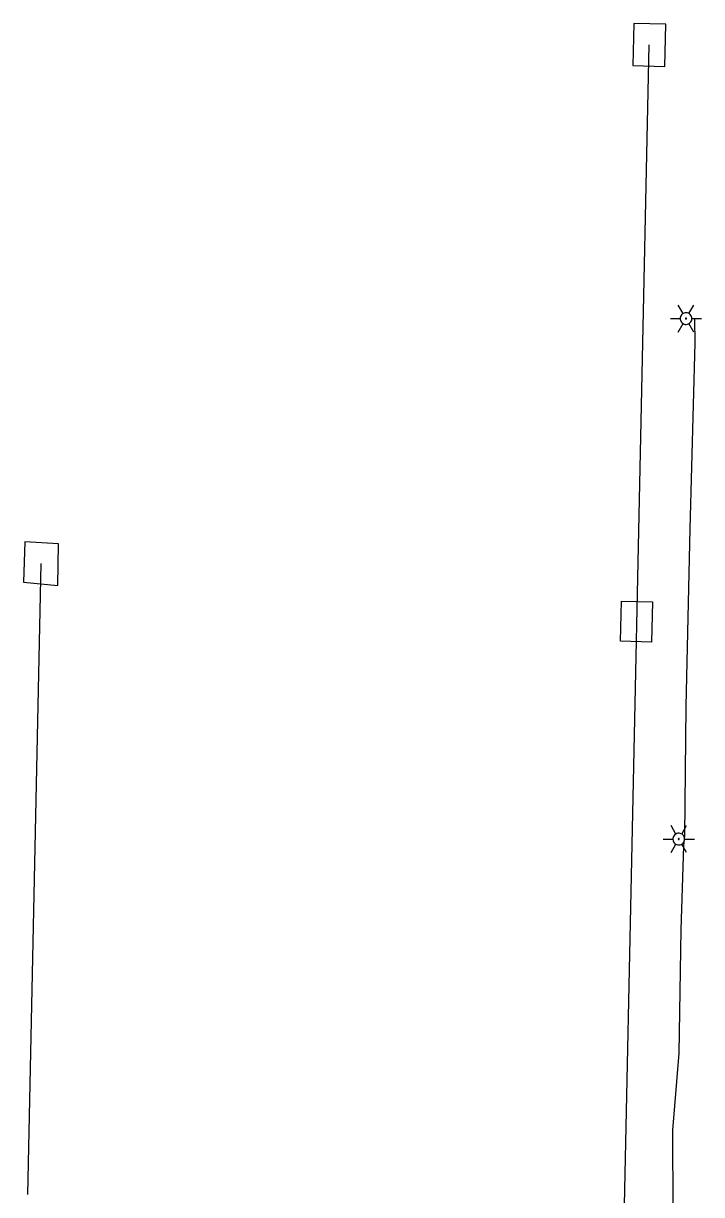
# Model space of a CAD drawing. Extents: x 596028 to 606371, y 330010 to 403088.
# Drawn here: x 604657 to 604822.8, y 333256.4 to 333542.7 of the extents above; entities that cross this region are included whole.
import ezdxf

# ---------------------------------------------------------------- set-up
doc = ezdxf.new("R2010")
doc.units = 0
for name, color, linetype in [('E_LTG', 7, 'Continuous'), ('E_LTG_CID', 7, 'Continuous'), ('E_UTL_W_MH', 7, 'Continuous'), ('E_UTL_W_UG', 7, 'Continuous')]:
    doc.layers.add(name, color=color, linetype=linetype)

msp = doc.modelspace()

# ---------------------------------------------------------------- linework, layer by layer
at = {"layer": 'E_LTG'}
for points in [[(604818.29, 333471.83), (604817.1, 333473.89)], [(604819.72, 333471.83), (604820.91, 333473.89)], [(604815.19, 333470.59), (604817.58, 333470.59)], [(604820.43, 333470.59), (604820.41, 333470.86), (604820.33, 333471.12), (604820.21, 333471.36), (604820.04, 333471.58), (604819.83, 333471.75), (604819.6, 333471.89), (604819.34, 333471.98), (604819.07, 333472.02), (604818.8, 333472), (604818.54, 333471.94), (604818.29, 333471.83), (604818.07, 333471.67), (604817.88, 333471.47), (604817.73, 333471.24), (604817.63, 333470.99), (604817.58, 333470.73), (604817.58, 333470.45), (604817.63, 333470.19), (604817.73, 333469.94), (604817.88, 333469.71), (604818.07, 333469.51), (604818.29, 333469.35), (604818.54, 333469.24), (604818.8, 333469.18), (604819.07, 333469.16), (604819.34, 333469.2), (604819.6, 333469.29), (604819.83, 333469.43), (604820.04, 333469.6), (604820.21, 333469.82), (604820.33, 333470.06), (604820.41, 333470.32), (604820.43, 333470.59)], [(604820.43, 333470.59), (604820.41, 333470.86), (604820.33, 333471.12), (604820.21, 333471.36), (604820.04, 333471.58), (604819.83, 333471.75), (604819.6, 333471.89), (604819.34, 333471.98), (604819.07, 333472.02), (604818.8, 333472), (604818.54, 333471.94), (604818.29, 333471.83), (604818.07, 333471.67), (604817.88, 333471.47), (604817.73, 333471.24), (604817.63, 333470.99), (604817.58, 333470.73), (604817.58, 333470.45), (604817.63, 333470.19), (604817.73, 333469.94), (604817.88, 333469.71), (604818.07, 333469.51), (604818.29, 333469.35), (604818.54, 333469.24), (604818.8, 333469.18), (604819.07, 333469.16), (604819.34, 333469.2), (604819.6, 333469.29), (604819.83, 333469.43), (604820.04, 333469.6), (604820.21, 333469.82), (604820.33, 333470.06), (604820.41, 333470.32), (604820.43, 333470.59)], [(604820.43, 333470.59), (604820.41, 333470.86), (604820.33, 333471.12), (604820.21, 333471.36), (604820.04, 333471.58), (604819.83, 333471.75), (604819.6, 333471.89), (604819.34, 333471.98), (604819.07, 333472.02), (604818.8, 333472), (604818.54, 333471.94), (604818.29, 333471.83), (604818.07, 333471.67), (604817.88, 333471.47), (604817.73, 333471.24), (604817.63, 333470.99), (604817.58, 333470.73), (604817.58, 333470.45), (604817.63, 333470.19), (604817.73, 333469.94), (604817.88, 333469.71), (604818.07, 333469.51), (604818.29, 333469.35), (604818.54, 333469.24), (604818.8, 333469.18), (604819.07, 333469.16), (604819.34, 333469.2), (604819.6, 333469.29), (604819.83, 333469.43), (604820.04, 333469.6), (604820.21, 333469.82), (604820.33, 333470.06), (604820.41, 333470.32), (604820.43, 333470.59)], [(604819.12, 333470.59), (604819.12, 333470.61), (604819.12, 333470.63), (604819.11, 333470.65), (604819.09, 333470.67), (604819.07, 333470.69), (604819.05, 333470.7), (604819.03, 333470.71), (604819.01, 333470.71), (604818.99, 333470.71), (604818.97, 333470.7), (604818.95, 333470.69), (604818.93, 333470.68), (604818.91, 333470.66), (604818.9, 333470.64), (604818.89, 333470.62), (604818.89, 333470.6), (604818.89, 333470.58), (604818.89, 333470.56), (604818.9, 333470.54), (604818.91, 333470.52), (604818.93, 333470.5), (604818.95, 333470.49), (604818.97, 333470.48), (604818.99, 333470.47), (604819.01, 333470.47), (604819.03, 333470.47), (604819.05, 333470.48), (604819.07, 333470.49), (604819.09, 333470.51), (604819.11, 333470.53), (604819.12, 333470.55), (604819.12, 333470.57), (604819.12, 333470.59)], [(604820.43, 333470.59), (604822.82, 333470.59)], [(604817.1, 333467.29), (604818.29, 333469.35)], [(604820.91, 333467.29), (604819.72, 333469.35)], [(604816.53, 333344.58), (604815.34, 333346.65)], [(604817.96, 333344.58), (604819.15, 333346.65)], [(604818.67, 333343.35), (604818.65, 333343.62), (604818.57, 333343.88), (604818.45, 333344.12), (604818.28, 333344.33), (604818.07, 333344.51), (604817.84, 333344.65), (604817.58, 333344.74), (604817.31, 333344.77), (604817.04, 333344.76), (604816.78, 333344.7), (604816.53, 333344.58), (604816.31, 333344.43), (604816.12, 333344.23), (604815.98, 333344), (604815.87, 333343.75), (604815.82, 333343.48), (604815.82, 333343.21), (604815.87, 333342.94), (604815.98, 333342.69), (604816.12, 333342.46), (604816.31, 333342.27), (604816.53, 333342.11), (604816.78, 333342), (604817.04, 333341.93), (604817.31, 333341.92), (604817.58, 333341.96), (604817.84, 333342.05), (604818.07, 333342.18), (604818.28, 333342.36), (604818.45, 333342.57), (604818.57, 333342.82), (604818.65, 333343.08), (604818.67, 333343.35)], [(604818.67, 333343.35), (604818.65, 333343.62), (604818.57, 333343.88), (604818.45, 333344.12), (604818.28, 333344.33), (604818.07, 333344.51), (604817.84, 333344.65), (604817.58, 333344.74), (604817.31, 333344.77), (604817.04, 333344.76), (604816.78, 333344.7), (604816.53, 333344.58), (604816.31, 333344.43), (604816.12, 333344.23), (604815.98, 333344), (604815.87, 333343.75), (604815.82, 333343.48), (604815.82, 333343.21), (604815.87, 333342.94), (604815.98, 333342.69), (604816.12, 333342.46), (604816.31, 333342.27), (604816.53, 333342.11), (604816.78, 333342), (604817.04, 333341.93), (604817.31, 333341.92), (604817.58, 333341.96), (604817.84, 333342.05), (604818.07, 333342.18), (604818.28, 333342.36), (604818.45, 333342.57), (604818.57, 333342.82), (604818.65, 333343.08), (604818.67, 333343.35)], [(604818.67, 333343.35), (604818.65, 333343.62), (604818.57, 333343.88), (604818.45, 333344.12), (604818.28, 333344.33), (604818.07, 333344.51), (604817.84, 333344.65), (604817.58, 333344.74), (604817.31, 333344.77), (604817.04, 333344.76), (604816.78, 333344.7), (604816.53, 333344.58), (604816.31, 333344.43), (604816.12, 333344.23), (604815.98, 333344), (604815.87, 333343.75), (604815.82, 333343.48), (604815.82, 333343.21), (604815.87, 333342.94), (604815.98, 333342.69), (604816.12, 333342.46), (604816.31, 333342.27), (604816.53, 333342.11), (604816.78, 333342), (604817.04, 333341.93), (604817.31, 333341.92), (604817.58, 333341.96), (604817.84, 333342.05), (604818.07, 333342.18), (604818.28, 333342.36), (604818.45, 333342.57), (604818.57, 333342.82), (604818.65, 333343.08), (604818.67, 333343.35)], [(604817.37, 333343.35), (604817.36, 333343.37), (604817.36, 333343.39), (604817.35, 333343.41), (604817.33, 333343.43), (604817.32, 333343.44), (604817.3, 333343.46), (604817.27, 333343.46), (604817.25, 333343.47), (604817.23, 333343.46), (604817.21, 333343.46), (604817.19, 333343.45), (604817.17, 333343.44), (604817.15, 333343.42), (604817.14, 333343.4), (604817.13, 333343.38), (604817.13, 333343.36), (604817.13, 333343.34), (604817.13, 333343.31), (604817.14, 333343.29), (604817.15, 333343.27), (604817.17, 333343.26), (604817.19, 333343.24), (604817.21, 333343.23), (604817.23, 333343.23), (604817.25, 333343.23), (604817.27, 333343.23), (604817.3, 333343.24), (604817.32, 333343.25), (604817.33, 333343.26), (604817.35, 333343.28), (604817.36, 333343.3), (604817.36, 333343.32), (604817.37, 333343.35)], [(604813.44, 333343.35), (604815.82, 333343.35)], [(604815.34, 333340.05), (604816.53, 333342.11)], [(604819.15, 333340.05), (604817.96, 333342.11)], [(604818.67, 333343.35), (604821.06, 333343.35)]]:
    msp.add_lwpolyline(points, dxfattribs=at)
at = {"layer": 'E_LTG_CID'}
for points in [[(604815.78, 333272.21), (604817.37, 333291.04), (604817.79, 333321.19), (604818.48, 333341.67), (604818.7, 333344.16), (604819.04, 333375.75), (604820.06, 333419.17), (604821.21, 333464.67), (604821.19, 333470.5)], [(604821.54, 333185.11), (604816.05, 333212.55), (604815.78, 333272.21)]]:
    msp.add_lwpolyline(points, dxfattribs=at)
at = {"layer": 'E_UTL_W_MH'}
for points in [[(604813.81, 333532.25), (604814.07, 333542.55), (604806.26, 333542.74), (604806, 333532.45)], [(604665.37, 333405.37), (604665.56, 333415.54), (604657.35, 333415.98), (604656.99, 333406.12)], [(604810.82, 333401.32), (604810.54, 333391.49), (604802.96, 333391.7), (604803.24, 333401.53)]]:
    msp.add_lwpolyline(points, close=True, dxfattribs=at)
at = {"layer": 'E_UTL_W_UG'}
for p, q in [((604802.4, 333179.5), (604810.03, 333537.5)), ((604658.08, 333256.44), (604661.34, 333410.73))]:
    msp.add_line(p, q, dxfattribs=at)

doc.saveas('drawing.dxf')
